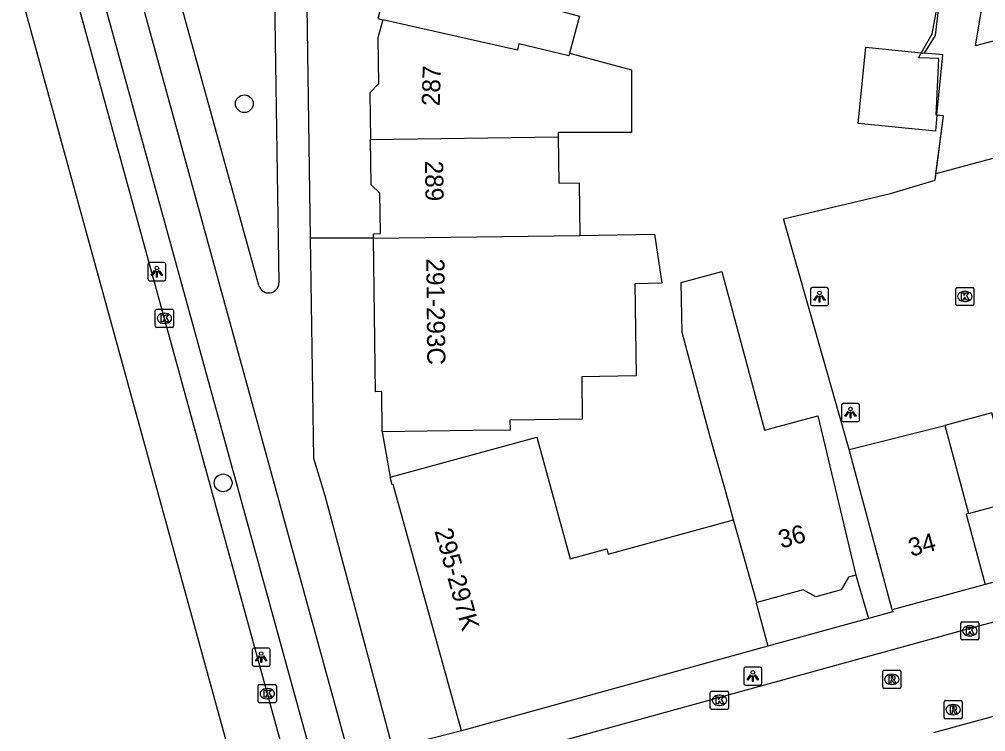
# Model space of a CAD drawing. Extents: x 162542 to 163144, y 380786 to 381511.
# Drawn here: x 162547.4 to 162600.8, y 381162.4 to 381201.7 of the extents above; entities that cross this region are included whole.
import ezdxf

# ---------------------------------------------------------------- set-up
doc = ezdxf.new("R2010")
doc.units = 0
for name, color, linetype in [('IMGEO_Boom', 7, 'Continuous'), ('IMGEO_Erf', 7, 'Continuous'), ('IMGEO_Fietspad_gesloten', 7, 'Continuous'), ('IMGEO_Hek', 7, 'Continuous'), ('IMGEO_Kolk', 7, 'Continuous'), ('IMGEO_Lichtpunt', 7, 'Continuous'), ('IMGEO_Pand', 7, 'Continuous'), ('IMGEO_Pand_nummerreeks', 7, 'Continuous'), ('IMGEO_Pand_overbouw', 7, 'Continuous'), ('IMGEO_Parkeervlak_open', 7, 'Continuous'), ('IMGEO_Rijbaan_lokaal_open', 7, 'Continuous'), ('IMGEO_Rijbaan_regionaal_gesloten', 7, 'Continuous'), ('IMGEO_Rioolput', 7, 'Continuous'), ('IMGEO_Voetpad_open', 7, 'Continuous')]:
    doc.layers.add(name, color=color, linetype=linetype)

msp = doc.modelspace()

# ---------------------------------------------------------------- linework, layer by layer
at = {"layer": 'IMGEO_Boom'}
for centre in [(162559.846, 381197.066), (162558.676, 381176.139)]:
    msp.add_circle(centre, 0.489, dxfattribs=at)
at = {"layer": 'IMGEO_Erf'}
msp.add_lwpolyline([(162593.591, 381171.044), (162594.296, 381168.647)], dxfattribs=at)
at = {"layer": 'IMGEO_Fietspad_gesloten'}
for points in [[(162569.494, 381146.907), (162565.078, 381163.085), (162555.861, 381196.62), (162551.297, 381213.188)], [(162551.566, 381204.656), (162553.917, 381196.083), (162563.738, 381160.379), (162566.376, 381150.67), (162568.784, 381141.877), (162572.307, 381129.01), (162578.269, 381107.238), (162579.233, 381103.719), (162587.35, 381073.966)]]:
    msp.add_lwpolyline(points, dxfattribs=at)
at = {"layer": 'IMGEO_Hek'}
msp.add_lwpolyline([(162593.227, 381177.971), (162589.604, 381190.715), (162595.505, 381192.118), (162597.969, 381192.855), (162598.428, 381196.404), (162598.029, 381196.434), (162598.169, 381199.557), (162597.05, 381199.607), (162597.812, 381200.932), (162598.318, 381203.699), (162598.787, 381207.61), (162599.625, 381211.438), (162597.38, 381212.217), (162599.329, 381214.99)], dxfattribs=at)
at = {"layer": 'IMGEO_Kolk'}
for p, q in [((162599.106, 381186.002), (162599.106, 381186.854)), ((162599.181, 381186.928), (162600.033, 381186.928)), ((162600.107, 381186.854), (162600.107, 381186.002)), ((162599.594, 381186.708), (162599.619, 381186.708)), ((162555.007, 381185.719), (162555.859, 381185.719)), ((162600.033, 381185.928), (162599.181, 381185.928)), ((162599.617, 381186.148), (162599.592, 381186.148)), ((162554.932, 381184.793), (162554.932, 381185.645)), ((162555.42, 381185.499), (162555.445, 381185.499)), ((162555.933, 381185.645), (162555.933, 381184.793)), ((162555.859, 381184.719), (162555.007, 381184.719)), ((162555.443, 381184.939), (162555.418, 381184.939)), ((162599.379, 381167.545), (162599.379, 381168.397)), ((162599.454, 381168.471), (162600.306, 381168.471)), ((162599.867, 381168.251), (162599.892, 381168.251)), ((162600.38, 381168.397), (162600.38, 381167.545)), ((162599.89, 381167.691), (162599.865, 381167.691)), ((162600.306, 381167.471), (162599.454, 381167.471)), ((162560.613, 381164.077), (162560.613, 381164.929)), ((162560.688, 381165.003), (162561.54, 381165.003)), ((162561.614, 381164.929), (162561.614, 381164.077)), ((162561.101, 381164.783), (162561.126, 381164.783)), ((162585.562, 381163.71), (162585.562, 381164.562)), ((162585.637, 381164.636), (162586.489, 381164.636)), ((162586.05, 381164.416), (162586.075, 381164.416)), ((162586.563, 381164.562), (162586.563, 381163.71)), ((162561.54, 381164.003), (162560.688, 381164.003)), ((162561.124, 381164.223), (162561.099, 381164.223)), ((162586.073, 381163.856), (162586.048, 381163.856)), ((162586.489, 381163.636), (162585.637, 381163.636))]:
    msp.add_line(p, q, dxfattribs=at)
for points in [[(162599.106, 381186.002), (162599.106, 381186.854)], [(162599.181, 381186.928), (162600.033, 381186.928)], [(162600.107, 381186.854), (162600.107, 381186.002)], [(162599.427, 381186.628), (162599.55, 381186.628), (162599.55, 381186.477), (162599.68, 381186.628), (162599.844, 381186.628), (162599.698, 381186.477), (162599.851, 381186.228), (162599.699, 381186.228), (162599.614, 381186.392), (162599.55, 381186.325), (162599.55, 381186.228), (162599.427, 381186.228), (162599.427, 381186.628)], [(162555.007, 381185.719), (162555.859, 381185.719)], [(162600.033, 381185.928), (162599.181, 381185.928)], [(162554.932, 381184.793), (162554.932, 381185.645)], [(162555.253, 381185.419), (162555.376, 381185.419), (162555.376, 381185.268), (162555.506, 381185.419), (162555.67, 381185.419), (162555.524, 381185.268), (162555.677, 381185.019), (162555.525, 381185.019), (162555.44, 381185.183), (162555.376, 381185.116), (162555.376, 381185.019), (162555.253, 381185.019), (162555.253, 381185.419)], [(162555.933, 381185.645), (162555.933, 381184.793)], [(162555.859, 381184.719), (162555.007, 381184.719)], [(162599.379, 381167.545), (162599.379, 381168.397)], [(162599.454, 381168.471), (162600.306, 381168.471)], [(162599.7, 381168.171), (162599.823, 381168.171), (162599.823, 381168.02), (162599.953, 381168.171), (162600.117, 381168.171), (162599.971, 381168.02), (162600.124, 381167.771), (162599.972, 381167.771), (162599.887, 381167.935), (162599.823, 381167.868), (162599.823, 381167.771), (162599.7, 381167.771), (162599.7, 381168.171)], [(162600.38, 381168.397), (162600.38, 381167.545)], [(162600.306, 381167.471), (162599.454, 381167.471)], [(162560.613, 381164.077), (162560.613, 381164.929)], [(162560.688, 381165.003), (162561.54, 381165.003)], [(162561.614, 381164.929), (162561.614, 381164.077)], [(162560.934, 381164.703), (162561.057, 381164.703), (162561.057, 381164.552), (162561.187, 381164.703), (162561.351, 381164.703), (162561.205, 381164.552), (162561.358, 381164.303), (162561.206, 381164.303), (162561.121, 381164.467), (162561.057, 381164.4), (162561.057, 381164.303), (162560.934, 381164.303), (162560.934, 381164.703)], [(162585.562, 381163.71), (162585.562, 381164.562)], [(162585.637, 381164.636), (162586.489, 381164.636)], [(162586.563, 381164.562), (162586.563, 381163.71)], [(162561.54, 381164.003), (162560.688, 381164.003)], [(162585.883, 381164.336), (162586.006, 381164.336), (162586.006, 381164.185), (162586.136, 381164.336), (162586.3, 381164.336), (162586.154, 381164.185), (162586.307, 381163.936), (162586.155, 381163.936), (162586.07, 381164.1), (162586.006, 381164.033), (162586.006, 381163.936), (162585.883, 381163.936), (162585.883, 381164.336)], [(162586.489, 381163.636), (162585.637, 381163.636)]]:
    msp.add_lwpolyline(points, dxfattribs=at)
for centre, start, end in [((162599.183, 381186.852), 91.552, 178.448), ((162599.183, 381186.852), 91.552, 178.448), ((162600.031, 381186.852), 1.552, 88.448), ((162600.031, 381186.852), 1.552, 88.448), ((162555.009, 381185.643), 91.552, 178.448), ((162555.009, 381185.643), 91.552, 178.448), ((162555.857, 381185.643), 1.552, 88.448), ((162555.857, 381185.643), 1.552, 88.448), ((162599.183, 381186.004), 181.552, 268.448), ((162599.183, 381186.004), 181.552, 268.448), ((162600.031, 381186.004), 271.552, 358.448), ((162600.031, 381186.004), 271.552, 358.448), ((162555.009, 381184.795), 181.552, 268.448), ((162555.009, 381184.795), 181.552, 268.448), ((162555.857, 381184.795), 271.552, 358.448), ((162555.857, 381184.795), 271.552, 358.448), ((162599.456, 381168.395), 91.552, 178.448), ((162599.456, 381168.395), 91.552, 178.448), ((162600.304, 381168.395), 1.552, 88.448), ((162600.304, 381168.395), 1.552, 88.448), ((162599.456, 381167.547), 181.552, 268.448), ((162599.456, 381167.547), 181.552, 268.448), ((162600.304, 381167.547), 271.552, 358.448), ((162600.304, 381167.547), 271.552, 358.448), ((162560.69, 381164.927), 91.552, 178.448), ((162560.69, 381164.927), 91.552, 178.448), ((162561.538, 381164.927), 1.552, 88.448), ((162561.538, 381164.927), 1.552, 88.448), ((162585.639, 381164.56), 91.552, 178.448), ((162585.639, 381164.56), 91.552, 178.448), ((162586.487, 381164.56), 1.552, 88.448), ((162586.487, 381164.56), 1.552, 88.448), ((162560.69, 381164.079), 181.552, 268.448), ((162560.69, 381164.079), 181.552, 268.448), ((162561.538, 381164.079), 271.552, 358.448), ((162561.538, 381164.079), 271.552, 358.448), ((162585.639, 381163.712), 181.552, 268.448), ((162585.639, 381163.712), 181.552, 268.448), ((162586.487, 381163.712), 271.552, 358.448), ((162586.487, 381163.712), 271.552, 358.448)]:
    msp.add_arc(centre, 0.0765, start, end, dxfattribs=at)
for centre, major_axis, ratio, start_param, end_param in [((162599.593, 381186.428), (-0.387, 0.002), 0.722429, 4.712389, 7.853982), ((162599.618, 381186.428), (-0.39, 0.002), 0.717154, 1.570796, 4.712389), ((162555.419, 381185.219), (-0.387, 0.002), 0.722429, 4.712389, 7.853982), ((162555.444, 381185.219), (-0.39, 0.002), 0.717154, 1.570796, 4.712389), ((162599.866, 381167.971), (-0.387, 0.002), 0.722429, 4.712389, 7.853982), ((162599.891, 381167.971), (-0.39, 0.002), 0.717154, 1.570796, 4.712389), ((162561.1, 381164.503), (-0.387, 0.002), 0.722429, 4.712389, 7.853982), ((162561.125, 381164.503), (-0.39, 0.002), 0.717154, 1.570796, 4.712389), ((162586.049, 381164.136), (-0.387, 0.002), 0.722429, 4.712389, 7.853982), ((162586.074, 381164.136), (-0.39, 0.002), 0.717154, 1.570796, 4.712389)]:
    msp.add_ellipse(centre, major_axis=major_axis, ratio=ratio, start_param=start_param, end_param=end_param, dxfattribs=at)
at = {"layer": 'IMGEO_Lichtpunt'}
for p, q in [((162554.521, 381188.199), (162554.521, 381187.392)), ((162554.521, 381188.199), (162554.521, 381187.392)), ((162555.423, 381188.294), (162554.615, 381188.294)), ((162555.423, 381188.294), (162554.615, 381188.294)), ((162555.517, 381187.392), (162555.517, 381188.199)), ((162555.517, 381187.392), (162555.517, 381188.199)), ((162554.615, 381187.298), (162555.423, 381187.298)), ((162554.615, 381187.298), (162555.423, 381187.298)), ((162591.084, 381186.824), (162591.084, 381186.017)), ((162591.084, 381186.824), (162591.084, 381186.017)), ((162591.986, 381186.919), (162591.178, 381186.919)), ((162591.986, 381186.919), (162591.178, 381186.919)), ((162592.08, 381186.017), (162592.08, 381186.824)), ((162592.08, 381186.017), (162592.08, 381186.824)), ((162591.178, 381185.923), (162591.986, 381185.923)), ((162591.178, 381185.923), (162591.986, 381185.923)), ((162592.799, 381180.419), (162592.799, 381179.612)), ((162592.799, 381180.419), (162592.799, 381179.612)), ((162593.701, 381180.514), (162592.893, 381180.514)), ((162593.701, 381180.514), (162592.893, 381180.514)), ((162593.795, 381179.612), (162593.795, 381180.419)), ((162593.795, 381179.612), (162593.795, 381180.419)), ((162592.893, 381179.518), (162593.701, 381179.518)), ((162592.893, 381179.518), (162593.701, 381179.518)), ((162560.281, 381166.921), (162560.281, 381166.114)), ((162560.281, 381166.921), (162560.281, 381166.114)), ((162561.183, 381167.016), (162560.375, 381167.016)), ((162561.183, 381167.016), (162560.375, 381167.016)), ((162561.277, 381166.114), (162561.277, 381166.921)), ((162561.277, 381166.114), (162561.277, 381166.921)), ((162560.375, 381166.02), (162561.183, 381166.02)), ((162560.375, 381166.02), (162561.183, 381166.02)), ((162587.41, 381165.875), (162587.41, 381165.068)), ((162587.41, 381165.875), (162587.41, 381165.068)), ((162588.312, 381165.97), (162587.504, 381165.97)), ((162588.312, 381165.97), (162587.504, 381165.97)), ((162588.406, 381165.068), (162588.406, 381165.875)), ((162588.406, 381165.068), (162588.406, 381165.875)), ((162587.504, 381164.974), (162588.312, 381164.974)), ((162587.504, 381164.974), (162588.312, 381164.974))]:
    msp.add_line(p, q, dxfattribs=at)
for points in [[(162554.895, 381187.863), (162554.934, 381187.835), (162554.746, 381187.573), (162554.708, 381187.6), (162554.895, 381187.863)], [(162555.107, 381187.835), (162555.145, 381187.862), (162555.332, 381187.6), (162555.293, 381187.572), (162555.107, 381187.835)], [(162554.997, 381187.815), (162555.044, 381187.815), (162555.044, 381187.493), (162554.997, 381187.493), (162554.997, 381187.815)], [(162591.458, 381186.488), (162591.497, 381186.46), (162591.309, 381186.198), (162591.271, 381186.225), (162591.458, 381186.488)], [(162591.56, 381186.44), (162591.607, 381186.44), (162591.607, 381186.118), (162591.56, 381186.118), (162591.56, 381186.44)], [(162591.67, 381186.46), (162591.708, 381186.487), (162591.895, 381186.225), (162591.856, 381186.197), (162591.67, 381186.46)], [(162593.173, 381180.083), (162593.212, 381180.055), (162593.024, 381179.793), (162592.986, 381179.82), (162593.173, 381180.083)], [(162593.275, 381180.035), (162593.322, 381180.035), (162593.322, 381179.713), (162593.275, 381179.713), (162593.275, 381180.035)], [(162593.385, 381180.055), (162593.423, 381180.082), (162593.61, 381179.82), (162593.571, 381179.792), (162593.385, 381180.055)], [(162560.655, 381166.585), (162560.694, 381166.557), (162560.506, 381166.295), (162560.468, 381166.322), (162560.655, 381166.585)], [(162560.757, 381166.537), (162560.804, 381166.537), (162560.804, 381166.215), (162560.757, 381166.215), (162560.757, 381166.537)], [(162560.867, 381166.557), (162560.905, 381166.584), (162561.092, 381166.322), (162561.053, 381166.294), (162560.867, 381166.557)], [(162587.784, 381165.539), (162587.823, 381165.511), (162587.635, 381165.249), (162587.597, 381165.276), (162587.784, 381165.539)], [(162587.886, 381165.491), (162587.933, 381165.491), (162587.933, 381165.169), (162587.886, 381165.169), (162587.886, 381165.491)], [(162587.996, 381165.511), (162588.034, 381165.538), (162588.221, 381165.276), (162588.182, 381165.248), (162587.996, 381165.511)]]:
    msp.add_lwpolyline(points, dxfattribs=at)
for centre in [(162555.02, 381187.997), (162591.583, 381186.622), (162593.298, 381180.217), (162560.78, 381166.719), (162587.909, 381165.673)]:
    msp.add_circle(centre, 0.0994, dxfattribs=at)
for centre, start, end in [((162554.615, 381188.199), 90, 180), ((162554.615, 381188.199), 90, 180), ((162555.423, 381188.199), 0, 90), ((162555.423, 381188.199), 0, 90), ((162554.615, 381187.392), 180, 270), ((162554.615, 381187.392), 180, 270), ((162555.423, 381187.392), 270, 0), ((162555.423, 381187.392), 270, 360), ((162591.178, 381186.824), 90, 180), ((162591.178, 381186.824), 90, 180), ((162591.986, 381186.824), 0, 90), ((162591.986, 381186.824), 0, 90), ((162591.178, 381186.017), 180, 270), ((162591.178, 381186.017), 180, 270), ((162591.986, 381186.017), 270, 0), ((162591.986, 381186.017), 270, 360), ((162592.893, 381180.419), 90, 180), ((162592.893, 381180.419), 90, 180), ((162593.701, 381180.419), 0, 90), ((162593.701, 381180.419), 0, 90), ((162592.893, 381179.612), 180, 270), ((162592.893, 381179.612), 180, 270), ((162593.701, 381179.612), 270, 0), ((162593.701, 381179.612), 270, 360), ((162560.375, 381166.921), 90, 180), ((162560.375, 381166.921), 90, 180), ((162561.183, 381166.921), 0, 90), ((162561.183, 381166.921), 0, 90), ((162560.375, 381166.114), 180, 270), ((162560.375, 381166.114), 180, 270), ((162561.183, 381166.114), 270, 0), ((162561.183, 381166.114), 270, 360), ((162587.504, 381165.875), 90, 180), ((162587.504, 381165.875), 90, 180), ((162588.312, 381165.875), 0, 90), ((162588.312, 381165.875), 0, 90), ((162587.504, 381165.068), 180, 270), ((162587.504, 381165.068), 180, 270), ((162588.312, 381165.068), 270, 0), ((162588.312, 381165.068), 270, 360)]:
    msp.add_arc(centre, 0.0946, start, end, dxfattribs=at)
at = {"layer": 'IMGEO_Pand'}
for points in [[(162567.574, 381207.468), (162566.922, 381205.036), (162567.268, 381204.437), (162567.115, 381203.866), (162567.727, 381203.702), (162567.209, 381201.77), (162567.484, 381201.695)], [(162577.764, 381204.692), (162577.102, 381202.225), (162578.335, 381201.895), (162577.789, 381199.858)], [(162567.484, 381201.695), (162567.217, 381200.7), (162567.252, 381198.163), (162566.77, 381197.668), (162566.805, 381195.094)], [(162577.789, 381199.858), (162577.749, 381199.71), (162574.993, 381200.363), (162574.918, 381200.03), (162567.484, 381201.695)], [(162598.07, 381196.431), (162597.983, 381195.556), (162593.728, 381195.978), (162594.144, 381200.183), (162597.39, 381199.862)], [(162577.789, 381199.858), (162581.218, 381198.938), (162581.206, 381195.47), (162577.17, 381195.483), (162577.173, 381195.236)], [(162598.07, 381196.431), (162598.399, 381199.762), (162597.39, 381199.862)], [(162566.805, 381195.094), (162577.173, 381195.236)], [(162566.972, 381189.643), (162566.969, 381189.889), (162567.352, 381189.894), (162567.321, 381192.121), (162566.84, 381192.589), (162566.805, 381195.094)], [(162577.173, 381195.236), (162577.208, 381192.686), (162578.316, 381192.702), (162578.356, 381189.799)], [(162566.972, 381189.643), (162578.356, 381189.799)], [(162567.457, 381178.95), (162567.426, 381181.175), (162567.089, 381181.17), (162566.972, 381189.643)], [(162578.356, 381189.799), (162582.477, 381189.856), (162582.883, 381187.152), (162581.398, 381187.131), (162581.469, 381182.038), (162578.464, 381181.997), (162578.496, 381179.653), (162574.506, 381179.598), (162574.513, 381179.047), (162572.457, 381179.019), (162571.192, 381179.002), (162567.457, 381178.95)], [(162586.846, 381174.098), (162586.376, 381175.77), (162585.579, 381178.605), (162584.011, 381184.429), (162583.951, 381187.204), (162586.189, 381187.806), (162588.547, 381179.044), (162591.5, 381179.843), (162593.591, 381171.044)], [(162593.227, 381177.971), (162598.505, 381179.308), (162599.815, 381174.446), (162599.675, 381174.409), (162600.724, 381170.519)], [(162567.894, 381176.447), (162575.979, 381178.669), (162577.83, 381171.936), (162579.845, 381172.49), (162579.926, 381172.196), (162586.846, 381174.098)], [(162595.603, 381169.137), (162593.227, 381177.971)], [(162571.831, 381162.454), (162568.066, 381176.051), (162568.011, 381176.036), (162567.894, 381176.447)], [(162588.13, 381169.528), (162586.846, 381174.098)], [(162593.591, 381171.044), (162593.189, 381170.933), (162592.79, 381170.229), (162591.39, 381169.843), (162590.692, 381170.238), (162588.13, 381169.528)], [(162600.724, 381170.519), (162595.603, 381169.137)], [(162588.13, 381169.528), (162588.085, 381169.515), (162588.744, 381167.128)], [(162588.744, 381167.128), (162571.831, 381162.454)]]:
    msp.add_lwpolyline(points, dxfattribs=at)
at = {"layer": 'IMGEO_Pand_overbouw'}
msp.add_lwpolyline([(162601.102, 381180.008), (162598.505, 381179.308), (162599.815, 381174.446), (162602.408, 381175.147)], close=True, dxfattribs=at)
msp.add_lwpolyline([(162601.102, 381180.008), (162598.505, 381179.308), (162599.815, 381174.446), (162602.408, 381175.147)], close=True, dxfattribs=at)
at = {"layer": 'IMGEO_Parkeervlak_open'}
msp.add_lwpolyline([(162593.227, 381177.971), (162589.604, 381190.715), (162595.505, 381192.118), (162597.969, 381192.855), (162598.013, 381193.194)], dxfattribs=at)
at = {"layer": 'IMGEO_Rijbaan_lokaal_open'}
for points in [[(162569.139, 381159.638), (162600.111, 381168.166), (162605.985, 381169.742), (162619.18, 381173.408)], [(162597.893, 381162.354), (162610.208, 381165.73)]]:
    msp.add_lwpolyline(points, dxfattribs=at)
at = {"layer": 'IMGEO_Rijbaan_regionaal_gesloten'}
for points in [[(162566.984, 381135.586), (162566.739, 381137.114), (162565.806, 381146.799), (162565.526, 381148.358), (162565.01, 381150.271), (162562.358, 381159.998), (162550.216, 381204.253)], [(162566.984, 381135.586), (162566.579, 381135.97), (162560.929, 381154.336), (162547.428, 381203.498)]]:
    msp.add_lwpolyline(points, dxfattribs=at)
at = {"layer": 'IMGEO_Rioolput'}
for p, q in [((162595.075, 381164.867), (162595.075, 381165.719)), ((162595.15, 381165.793), (162596.002, 381165.793)), ((162595.563, 381165.573), (162595.588, 381165.573)), ((162596.076, 381165.719), (162596.076, 381164.867)), ((162595.586, 381165.013), (162595.561, 381165.013)), ((162596.002, 381164.793), (162595.15, 381164.793)), ((162598.463, 381163.192), (162598.463, 381164.044)), ((162598.538, 381164.118), (162599.39, 381164.118)), ((162598.951, 381163.898), (162598.976, 381163.898)), ((162599.464, 381164.044), (162599.464, 381163.192)), ((162598.974, 381163.338), (162598.949, 381163.338)), ((162599.39, 381163.118), (162598.538, 381163.118))]:
    msp.add_line(p, q, dxfattribs=at)
for points in [[(162595.075, 381164.867), (162595.075, 381165.719)], [(162595.15, 381165.793), (162596.002, 381165.793)], [(162595.664, 381165.491), (162595.412, 381165.493), (162595.412, 381165.093)], [(162596.076, 381165.719), (162596.076, 381164.867)], [(162595.412, 381165.093), (162595.536, 381165.093), (162595.536, 381165.255), (162595.547, 381165.255)], [(162595.59, 381165.412), (162595.536, 381165.412), (162595.536, 381165.331)], [(162595.536, 381165.331), (162595.588, 381165.331)], [(162595.594, 381165.226), (162595.665, 381165.093), (162595.805, 381165.093), (162595.74, 381165.219)], [(162596.002, 381164.793), (162595.15, 381164.793)], [(162598.463, 381163.192), (162598.463, 381164.044)], [(162598.538, 381164.118), (162599.39, 381164.118)], [(162599.464, 381164.044), (162599.464, 381163.192)], [(162599.052, 381163.816), (162598.8, 381163.818), (162598.8, 381163.418)], [(162598.8, 381163.418), (162598.924, 381163.418), (162598.924, 381163.58), (162598.935, 381163.58)], [(162598.978, 381163.737), (162598.924, 381163.737), (162598.924, 381163.656)], [(162598.924, 381163.656), (162598.976, 381163.656)], [(162598.982, 381163.551), (162599.053, 381163.418), (162599.193, 381163.418), (162599.128, 381163.544)], [(162599.39, 381163.118), (162598.538, 381163.118)]]:
    msp.add_lwpolyline(points, dxfattribs=at)
for centre, radius, start, end in [((162595.152, 381165.717), 0.0765, 91.552, 178.448), ((162595.152, 381165.717), 0.0765, 91.552, 178.448), ((162595.663, 381165.381), 0.109, 350.3612, 89.416), ((162596, 381165.717), 0.0765, 1.552, 88.448), ((162596, 381165.717), 0.0765, 1.552, 88.448), ((162595.546, 381165.202), 0.0533, 26.0293, 88.6989), ((162595.572, 381165.52), 0.19, 274.7715, 282.9687), ((162595.596, 381165.316), 0.0964, 77.0061, 93.1865), ((162595.61, 381165.373), 0.0378, 276.6634, 79.6772), ((162595.661, 381165.381), 0.112, 277.5842, 350.9817), ((162595.645, 381165.166), 0.108, 29.5134, 73.7905), ((162595.152, 381164.869), 0.0765, 181.552, 268.448), ((162595.152, 381164.869), 0.0765, 181.552, 268.448), ((162596, 381164.869), 0.0765, 271.552, 358.448), ((162596, 381164.869), 0.0765, 271.552, 358.448), ((162598.54, 381164.042), 0.0765, 91.552, 178.448), ((162598.54, 381164.042), 0.0765, 91.552, 178.448), ((162599.388, 381164.042), 0.0765, 1.552, 88.448), ((162599.388, 381164.042), 0.0765, 1.552, 88.448), ((162598.934, 381163.527), 0.0533, 26.0293, 88.6989), ((162598.96, 381163.845), 0.19, 274.7715, 282.9687), ((162598.984, 381163.641), 0.0964, 77.0061, 93.1865), ((162598.998, 381163.698), 0.0378, 276.6634, 79.6772), ((162599.051, 381163.706), 0.109, 350.3612, 89.416), ((162599.049, 381163.706), 0.112, 277.5842, 350.9817), ((162599.033, 381163.491), 0.108, 29.5134, 73.7905), ((162598.54, 381163.194), 0.0765, 181.552, 268.448), ((162598.54, 381163.194), 0.0765, 181.552, 268.448), ((162599.388, 381163.194), 0.0765, 271.552, 358.448), ((162599.388, 381163.194), 0.0765, 271.552, 358.448)]:
    msp.add_arc(centre, radius, start, end, dxfattribs=at)
for centre, major_axis, ratio, start_param, end_param in [((162595.562, 381165.293), (-0.387, 0.002), 0.722429, 4.712389, 7.853982), ((162595.587, 381165.293), (-0.39, 0.002), 0.717154, 1.570796, 4.712389), ((162598.95, 381163.618), (-0.387, 0.002), 0.722429, 4.712389, 7.853982), ((162598.975, 381163.618), (-0.39, 0.002), 0.717154, 1.570796, 4.712389)]:
    msp.add_ellipse(centre, major_axis=major_axis, ratio=ratio, start_param=start_param, end_param=end_param, dxfattribs=at)
at = {"layer": 'IMGEO_Voetpad_open'}
for points in [[(162614.895, 381204.185), (162600.188, 381200.253), (162602.336, 381212.934), (162604.604, 381215.125), (162614.895, 381204.185)], [(162560.647, 381187.029), (162554.529, 381209.19)], [(162561.431, 381207.736), (162561.751, 381187.172)], [(162563.224, 381207.583), (162563.482, 381189.641)], [(162597.39, 381199.862), (162597.992, 381200.832), (162598.318, 381203.699), (162598.707, 381206.954), (162598.789, 381207.354)], [(162598.013, 381193.194), (162598.428, 381196.404), (162598.07, 381196.431)], [(162602.434, 381195.506), (162602.715, 381194.464), (162598.013, 381193.194)], [(162566.972, 381189.643), (162563.482, 381189.641)], [(162563.482, 381189.641), (162563.656, 381177.51), (162564.284, 381175.444), (162567.392, 381163.83), (162568.023, 381161.469)], [(162567.457, 381178.95), (162567.894, 381176.447)], [(162603.602, 381171.296), (162600.724, 381170.519)], [(162594.296, 381168.647), (162588.744, 381167.128)], [(162595.603, 381169.137), (162595.636, 381169.014), (162594.296, 381168.647)], [(162571.831, 381162.454), (162568.023, 381161.469)]]:
    msp.add_lwpolyline(points, dxfattribs=at)
msp.add_arc((162561.189, 381187.18), 0.562, 195.6048, 359.156, dxfattribs=at)

# ---------------------------------------------------------------- texts
at = {"layer": 'IMGEO_Pand_nummerreeks'}
for s, rotation, p in [('287', 88.3444, (162570.628, 381196.926)), ('289', 270.7975, (162569.816, 381193.911)), ('291-293C', 270.5441, (162569.887, 381188.516)), ('295-297K', 285.4754, (162570.332, 381173.487)), ('36', 15.1318, (162589.473, 381172.508)), ('34', 14.9487, (162596.646, 381172.055))]:
    msp.add_text(s, height=1, rotation=rotation, dxfattribs=at).set_placement(p)

doc.saveas('drawing.dxf')
